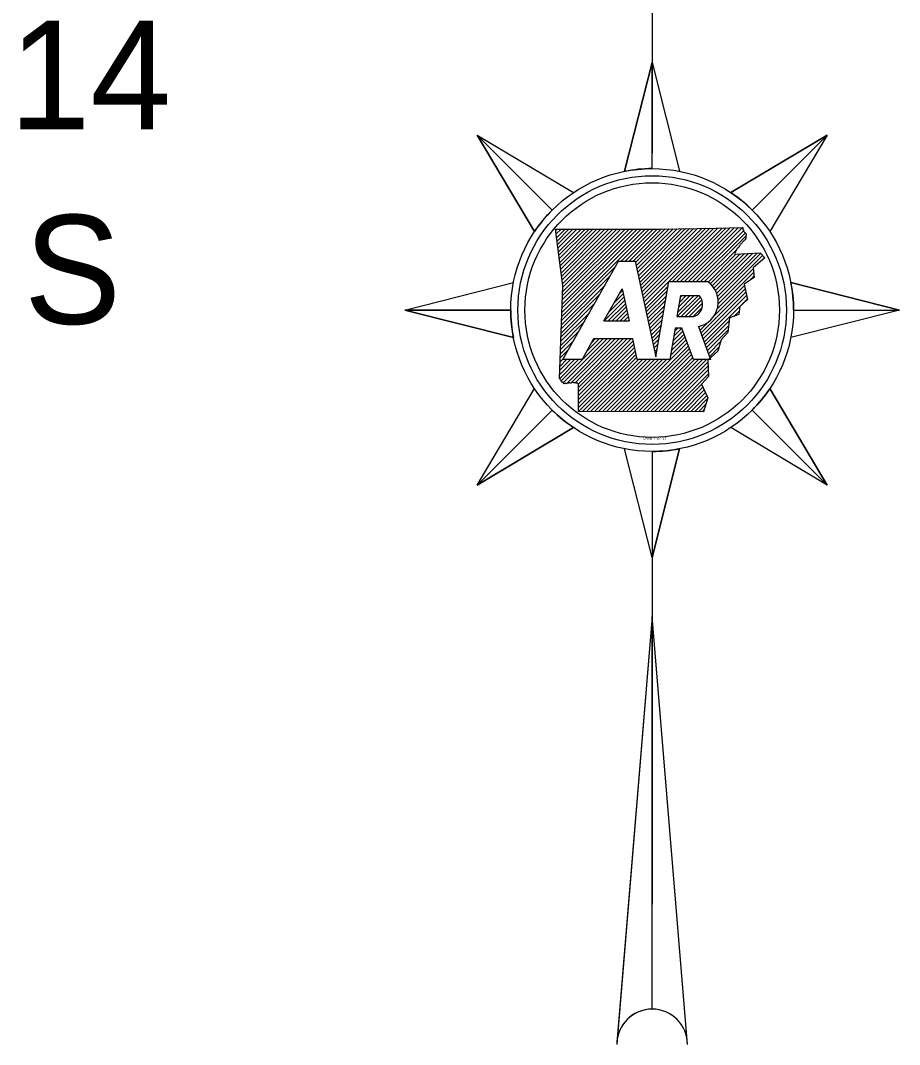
# Model space of a CAD drawing. Extents: x -492261 to -432772, y 1441225 to 1452922.
# Drawn here: x -459150.4 to -459001.2, y 1452002.2 to 1452175.9 of the extents above; entities that cross this region are included whole.
import ezdxf

# ---------------------------------------------------------------- set-up
doc = ezdxf.new("R2010")
doc.units = 0
for name, color, linetype in [('Default', 7, 'Continuous'), ('R_Draft', 7, 'Continuous'), ('R_Water Annot', 7, 'Continuous')]:
    doc.layers.add(name, color=color, linetype=linetype)

msp = doc.modelspace()

# ---------------------------------------------------------------- linework, layer by layer
at = {"layer": 'R_Draft'}
for p, q in [((-459043.18, 1452248.18), (-459043.18, 1452153.43)), ((-459043.18, 1452168.81), (-459047.86, 1452150.35)), ((-459043.18, 1452150.81), (-459043.18, 1452168.81)), ((-459072.88, 1452156.51), (-459060.15, 1452143.78)), ((-459060.15, 1452143.78), (-459072.88, 1452156.51)), ((-459072.88, 1452156.51), (-459063.13, 1452140.15)), ((-459013.49, 1452156.51), (-459029.84, 1452146.76)), ((-459026.21, 1452143.78), (-459013.49, 1452156.51)), ((-459026.21, 1452143.78), (-459013.49, 1452156.51)), ((-459058.34, 1452118.4), (-459048.87, 1452135.12)), ((-459048.87, 1452135.12), (-459046.06, 1452135.12)), ((-459051.38, 1452124.96), (-459048.28, 1452130.43)), ((-459040.35, 1452131.64), (-459033.77, 1452131.64)), ((-459001.18, 1452126.81), (-459019.64, 1452131.48)), ((-459038.3, 1452129.28), (-459035.21, 1452129.28)), ((-459085.18, 1452126.81), (-459067.18, 1452126.81)), ((-459067.18, 1452126.81), (-459085.18, 1452126.81)), ((-459085.18, 1452126.81), (-459066.72, 1452122.13)), ((-459019.18, 1452126.81), (-459001.18, 1452126.81)), ((-459019.18, 1452126.81), (-459001.18, 1452126.81)), ((-459051.38, 1452124.96), (-459047.11, 1452124.96)), ((-459038.92, 1452125.7), (-459036.1, 1452125.7)), ((-459038.13, 1452123.72), (-459039.27, 1452123.72)), ((-459036.16, 1452118.4), (-459038.13, 1452123.72)), ((-459035.34, 1452124), (-459033.27, 1452118.4)), ((-459053.11, 1452121.91), (-459055.09, 1452118.4)), ((-459046.45, 1452121.91), (-459053.11, 1452121.91)), ((-459055.09, 1452118.4), (-459058.34, 1452118.4)), ((-459040.19, 1452118.4), (-459045.7, 1452118.4)), ((-459033.27, 1452118.4), (-459036.16, 1452118.4)), ((-459013.49, 1452097.11), (-459023.23, 1452113.47)), ((-459072.88, 1452097.11), (-459060.15, 1452109.84)), ((-459060.15, 1452109.84), (-459072.88, 1452097.11)), ((-459026.21, 1452109.84), (-459013.49, 1452097.11)), ((-459026.21, 1452109.84), (-459013.49, 1452097.11)), ((-459072.88, 1452097.11), (-459056.53, 1452106.86)), ((-459043.19, 1452102.81), (-459043.18, 1452102.81)), ((-459043.18, 1452084.81), (-459038.51, 1452103.27)), ((-459043.18, 1452102.81), (-459043.18, 1452025.98)), ((-459043.18, 1452102.81), (-459043.18, 1452084.81)), ((-459043.18, 1452074.78), (-459049.1, 1452003.16)), ((-459043.18, 1452008.18), (-459043.18, 1452074.78))]:
    msp.add_line(p, q, dxfattribs=at)
for points in [[(-459047.86, 1452150.35), (-459043.18, 1452168.81), (-459038.51, 1452150.35)], [(-459063.13, 1452140.15), (-459072.88, 1452156.51), (-459056.53, 1452146.76)], [(-459029.84, 1452146.76), (-459013.49, 1452156.51), (-459023.23, 1452140.15)], [(-459059.57, 1452140.55), (-459050.2, 1452140.54), (-459041.99, 1452140.56), (-459032.29, 1452140.71), (-459027.8, 1452140.81)], [(-459058.89, 1452115.21), (-459058.37, 1452130.92), (-459059.57, 1452140.55)], [(-459024.85, 1452136.51), (-459024.04, 1452135.66), (-459026.06, 1452134), (-459025.85, 1452132.33), (-459027.58, 1452131.18), (-459026.99, 1452128.61), (-459028.32, 1452127.39), (-459028.44, 1452126.06), (-459030.07, 1452125.48), (-459030.32, 1452122.98), (-459031.49, 1452121.73), (-459032.05, 1452119.85), (-459033.75, 1452118.29), (-459033.62, 1452115.54), (-459034.78, 1452114.25), (-459033.72, 1452111.9), (-459034.45, 1452109.56)], [(-459029.19, 1452136.29), (-459024.79, 1452136.52)], [(-459046.06, 1452135.12), (-459042.58, 1452118.85), (-459040.35, 1452131.64)], [(-459066.72, 1452122.13), (-459085.18, 1452126.81), (-459066.72, 1452131.48)], [(-459048.28, 1452130.43), (-459047.11, 1452124.96)], [(-459019.64, 1452131.48), (-459001.18, 1452126.81), (-459019.64, 1452122.13)], [(-459038.92, 1452125.7), (-459038.3, 1452129.28)], [(-459039.27, 1452123.72), (-459040.19, 1452118.4)], [(-459045.7, 1452118.4), (-459046.45, 1452121.91)], [(-459056.53, 1452106.86), (-459072.88, 1452097.11), (-459063.13, 1452113.47)], [(-459034.45, 1452109.56), (-459055.68, 1452109.59), (-459055.69, 1452114.28)], [(-459023.23, 1452113.47), (-459013.49, 1452097.11), (-459029.84, 1452106.86)], [(-459038.51, 1452103.27), (-459043.18, 1452084.81), (-459047.86, 1452103.27)], [(-459037.18, 1452002.18), (-459043.18, 1452074.78), (-459049.18, 1452002.18)]]:
    msp.add_lwpolyline(points, dxfattribs=at)
for radius in [24, 21.6]:
    msp.add_circle((-459043.18, 1452126.81), radius, dxfattribs=at)
for centre, radius, start, end in [((-459043.18, 1452126.81), 24, 90, 101.2291), ((-459043.18, 1452126.81), 24, 45, 56.2291), ((-459043.18, 1452126.81), 24, 135, 146.2291), ((-459036.22, 1452128.16), 4.25, 281.8626, 54.8705), ((-459043.18, 1452126.81), 24, 0, 11.2291), ((-459036.78, 1452127.77), 2.17, 288.1268, 43.8902), ((-459043.18, 1452126.81), 24, 180, 191.2291), ((-459043.18, 1452126.81), 24, 315, 326.2291), ((-459043.18, 1452126.81), 24, 225, 236.2291), ((-459043.18, 1452126.81), 24, 270, 281.2291), ((-459043.18, 1452002.18), 6, 0, 180), ((-459043.18, 1452002.18), 6, 90, 170.5511)]:
    msp.add_arc(centre, radius, start, end, dxfattribs=at)
for points in [[(-459027.8, 1452140.81), (-459027.77, 1452140.56), (-459027.69, 1452140.43), (-459027.68, 1452140.18), (-459027.58, 1452140.08), (-459027.41, 1452139.97), (-459027.26, 1452139.81), (-459027.22, 1452139.61), (-459027.27, 1452139.41), (-459027.28, 1452139.18), (-459027.3, 1452138.98), (-459027.34, 1452138.8), (-459027.48, 1452138.66), (-459027.61, 1452138.55), (-459027.73, 1452138.43), (-459027.82, 1452138.31), (-459027.97, 1452138.17), (-459028.12, 1452138.02), (-459028.24, 1452137.89), (-459028.36, 1452137.73), (-459028.42, 1452137.55), (-459028.56, 1452137.43), (-459028.66, 1452137.31), (-459028.8, 1452137.15), (-459028.87, 1452137), (-459029, 1452136.82), (-459029.03, 1452136.64), (-459029.12, 1452136.5), (-459029.12, 1452136.48)], [(-459055.69, 1452114.28), (-459055.67, 1452114.26), (-459055.78, 1452114.34), (-459055.93, 1452114.41), (-459056.09, 1452114.43), (-459056.31, 1452114.46), (-459056.49, 1452114.47), (-459056.67, 1452114.59), (-459056.87, 1452114.47), (-459057.09, 1452114.37), (-459057.22, 1452114.48), (-459057.39, 1452114.41), (-459057.5, 1452114.44), (-459057.7, 1452114.3), (-459057.9, 1452114.36), (-459058.04, 1452114.32), (-459058.21, 1452114.32), (-459058.24, 1452114.52), (-459058.41, 1452114.55), (-459058.56, 1452114.63), (-459058.65, 1452114.83), (-459058.72, 1452114.99), (-459058.89, 1452115.21)]]:
    msp.add_spline(points, degree=3, dxfattribs=at)
at = {"layer": 'R_Water Annot'}
for p, q in [((-459046, 1452134.87), (-459040.29, 1452140.58)), ((-459045.88, 1452134.31), (-459039.6, 1452140.6)), ((-459045.76, 1452133.75), (-459038.91, 1452140.61)), ((-459045.64, 1452133.19), (-459038.22, 1452140.62)), ((-459045.52, 1452132.63), (-459037.53, 1452140.63)), ((-459045.41, 1452132.07), (-459036.84, 1452140.64)), ((-459045.29, 1452131.51), (-459036.15, 1452140.65)), ((-459045.17, 1452130.95), (-459035.46, 1452140.66)), ((-459045.05, 1452130.39), (-459034.77, 1452140.67)), ((-459044.93, 1452129.84), (-459034.08, 1452140.68)), ((-459044.81, 1452129.28), (-459033.39, 1452140.69)), ((-459044.69, 1452128.72), (-459032.7, 1452140.7)), ((-459044.57, 1452128.16), (-459032.01, 1452140.72)), ((-459044.45, 1452127.6), (-459031.32, 1452140.73)), ((-459039.73, 1452131.64), (-459030.62, 1452140.75)), ((-459039.05, 1452131.64), (-459029.93, 1452140.76)), ((-459038.37, 1452131.64), (-459029.23, 1452140.78)), ((-459037.7, 1452131.64), (-459028.54, 1452140.8)), ((-459037.02, 1452131.64), (-459027.84, 1452140.81)), ((-459059.54, 1452140.33), (-459059.33, 1452140.55)), ((-459059.47, 1452139.73), (-459058.65, 1452140.55)), ((-459059.39, 1452139.13), (-459057.97, 1452140.55)), ((-459059.32, 1452138.52), (-459057.3, 1452140.55)), ((-459059.24, 1452137.92), (-459056.62, 1452140.54)), ((-459059.17, 1452137.32), (-459055.94, 1452140.54)), ((-459059.09, 1452136.71), (-459055.26, 1452140.54)), ((-459059.02, 1452136.11), (-459054.58, 1452140.54)), ((-459058.94, 1452135.51), (-459053.9, 1452140.54)), ((-459058.87, 1452134.9), (-459053.23, 1452140.54)), ((-459058.79, 1452134.3), (-459052.55, 1452140.54)), ((-459058.72, 1452133.69), (-459051.87, 1452140.54)), ((-459058.64, 1452133.09), (-459051.19, 1452140.54)), ((-459058.57, 1452132.49), (-459050.51, 1452140.54)), ((-459058.54, 1452125.72), (-459043.71, 1452140.55)), ((-459058.52, 1452126.42), (-459044.39, 1452140.55)), ((-459058.5, 1452127.13), (-459045.07, 1452140.55)), ((-459058.49, 1452131.88), (-459049.83, 1452140.54)), ((-459058.47, 1452127.83), (-459045.75, 1452140.55)), ((-459058.45, 1452128.53), (-459046.43, 1452140.55)), ((-459058.43, 1452129.23), (-459047.11, 1452140.55)), ((-459058.42, 1452131.28), (-459049.15, 1452140.54)), ((-459058.4, 1452129.93), (-459047.79, 1452140.55)), ((-459058.38, 1452130.64), (-459048.47, 1452140.54)), ((-459048.46, 1452135.12), (-459043.03, 1452140.56)), ((-459047.78, 1452135.12), (-459042.35, 1452140.56)), ((-459047.11, 1452135.12), (-459041.67, 1452140.56)), ((-459046.43, 1452135.12), (-459040.98, 1452140.57)), ((-459036.34, 1452131.64), (-459027.69, 1452140.28)), ((-459035.66, 1452131.64), (-459027.36, 1452139.93)), ((-459034.98, 1452131.64), (-459027.27, 1452139.34)), ((-459034.3, 1452131.64), (-459028.82, 1452137.11)), ((-459033.68, 1452131.57), (-459028.96, 1452136.3)), ((-459033.31, 1452131.26), (-459028.24, 1452136.34)), ((-459032.98, 1452130.92), (-459027.53, 1452136.38)), ((-459032.69, 1452130.53), (-459026.81, 1452136.41)), ((-459032.44, 1452130.11), (-459026.09, 1452136.45)), ((-459032.23, 1452129.63), (-459025.38, 1452136.49)), ((-459032.07, 1452129.11), (-459024.73, 1452136.45)), ((-459031.98, 1452128.52), (-459024.42, 1452136.09)), ((-459024.72, 1452135.11), (-459024.1, 1452135.73)), ((-459058.57, 1452125.02), (-459049.41, 1452134.18)), ((-459031.98, 1452127.85), (-459026.04, 1452133.79)), ((-459058.59, 1452124.32), (-459050.29, 1452132.61)), ((-459032.12, 1452127.03), (-459025.96, 1452133.19)), ((-459026.72, 1452131.75), (-459025.88, 1452132.59)), ((-459058.61, 1452123.62), (-459051.18, 1452131.05)), ((-459044.33, 1452127.04), (-459040.48, 1452130.89)), ((-459034.92, 1452122.87), (-459027.4, 1452130.39)), ((-459032.71, 1452125.76), (-459027.52, 1452130.95)), ((-459058.64, 1452122.91), (-459052.07, 1452129.48)), ((-459051.34, 1452124.96), (-459047.85, 1452128.45)), ((-459050.53, 1452126.45), (-459047.97, 1452129.01)), ((-459049.65, 1452128.02), (-459048.09, 1452129.57)), ((-459048.76, 1452129.58), (-459048.21, 1452130.13)), ((-459044.21, 1452126.48), (-459040.62, 1452130.07)), ((-459044.09, 1452125.92), (-459040.76, 1452129.25)), ((-459043.97, 1452125.36), (-459040.91, 1452128.43)), ((-459038.92, 1452125.7), (-459035.34, 1452129.28)), ((-459038.78, 1452126.52), (-459036.02, 1452129.28)), ((-459038.63, 1452127.34), (-459036.7, 1452129.28)), ((-459038.49, 1452128.17), (-459037.38, 1452129.28)), ((-459038.35, 1452128.99), (-459038.06, 1452129.28)), ((-459038.24, 1452125.7), (-459034.97, 1452128.97)), ((-459037.56, 1452125.7), (-459034.74, 1452128.52)), ((-459034.74, 1452122.37), (-459027.27, 1452129.84)), ((-459034.56, 1452121.88), (-459027.14, 1452129.29)), ((-459034.37, 1452121.38), (-459027.02, 1452128.74)), ((-459058.66, 1452122.21), (-459052.95, 1452127.92)), ((-459050.66, 1452124.96), (-459047.73, 1452127.89)), ((-459049.99, 1452124.96), (-459047.62, 1452127.33)), ((-459049.31, 1452124.96), (-459047.5, 1452126.78)), ((-459043.85, 1452124.8), (-459041.05, 1452127.6)), ((-459043.73, 1452124.24), (-459041.19, 1452126.78)), ((-459036.88, 1452125.7), (-459034.61, 1452127.97)), ((-459036.2, 1452125.7), (-459034.67, 1452127.24)), ((-459029.34, 1452125.74), (-459028.38, 1452126.69)), ((-459058.68, 1452121.51), (-459053.84, 1452126.35)), ((-459048.63, 1452124.96), (-459047.38, 1452126.22)), ((-459047.95, 1452124.96), (-459047.26, 1452125.66)), ((-459047.27, 1452124.96), (-459047.14, 1452125.1)), ((-459043.61, 1452123.68), (-459041.34, 1452125.96)), ((-459043.49, 1452123.13), (-459041.48, 1452125.14)), ((-459034.19, 1452120.89), (-459030.12, 1452124.96)), ((-459058.73, 1452120.11), (-459055.61, 1452123.22)), ((-459058.71, 1452120.81), (-459054.72, 1452124.79)), ((-459043.37, 1452122.57), (-459041.62, 1452124.31)), ((-459043.25, 1452122.01), (-459041.77, 1452123.49)), ((-459039.65, 1452121.54), (-459037.95, 1452123.24)), ((-459039.5, 1452122.36), (-459038.15, 1452123.72)), ((-459039.36, 1452123.18), (-459038.82, 1452123.72)), ((-459035.29, 1452123.86), (-459035.08, 1452124.07)), ((-459035.11, 1452123.36), (-459033.81, 1452124.66)), ((-459034.01, 1452120.39), (-459030.19, 1452124.2)), ((-459033.82, 1452119.89), (-459030.27, 1452123.45)), ((-459058.75, 1452119.4), (-459056.5, 1452121.66)), ((-459058.63, 1452114.78), (-459051.49, 1452121.91)), ((-459058.23, 1452114.5), (-459050.82, 1452121.91)), ((-459057.74, 1452114.31), (-459050.14, 1452121.91)), ((-459056.93, 1452114.44), (-459049.46, 1452121.91)), ((-459056.24, 1452114.45), (-459048.78, 1452121.91)), ((-459055.71, 1452114.3), (-459048.1, 1452121.91)), ((-459055.69, 1452112.97), (-459046.74, 1452121.91)), ((-459055.69, 1452113.64), (-459047.42, 1452121.91)), ((-459055.68, 1452112.29), (-459046.39, 1452121.59)), ((-459054.32, 1452119.76), (-459052.17, 1452121.91)), ((-459053.44, 1452121.33), (-459052.85, 1452121.91)), ((-459043.13, 1452121.45), (-459041.91, 1452122.67)), ((-459043.01, 1452120.89), (-459042.05, 1452121.85)), ((-459040.07, 1452119.07), (-459037.4, 1452121.75)), ((-459039.93, 1452119.9), (-459037.58, 1452122.25)), ((-459039.79, 1452120.72), (-459037.76, 1452122.74)), ((-459033.64, 1452119.4), (-459031.56, 1452121.48)), ((-459058.78, 1452118.7), (-459057.38, 1452120.09)), ((-459055.68, 1452111.61), (-459046.27, 1452121.03)), ((-459055.68, 1452110.93), (-459046.15, 1452120.47)), ((-459055.68, 1452110.26), (-459046.03, 1452119.91)), ((-459048.89, 1452109.58), (-459037.22, 1452121.25)), ((-459048.21, 1452109.58), (-459037.03, 1452120.76)), ((-459047.54, 1452109.58), (-459036.85, 1452120.26)), ((-459046.86, 1452109.58), (-459036.67, 1452119.77)), ((-459042.89, 1452120.33), (-459042.2, 1452121.03)), ((-459042.77, 1452119.77), (-459042.34, 1452120.2)), ((-459033.46, 1452118.9), (-459031.85, 1452120.51)), ((-459058.88, 1452115.2), (-459055.68, 1452118.4)), ((-459058.87, 1452115.89), (-459056.36, 1452118.4)), ((-459058.85, 1452116.59), (-459057.04, 1452118.4)), ((-459058.82, 1452117.3), (-459057.72, 1452118.4)), ((-459058.8, 1452118), (-459058.27, 1452118.53)), ((-459055.67, 1452109.59), (-459045.91, 1452119.35)), ((-459054.99, 1452109.59), (-459045.79, 1452118.79)), ((-459054.31, 1452109.59), (-459045.5, 1452118.4)), ((-459053.63, 1452109.59), (-459044.82, 1452118.4)), ((-459052.96, 1452109.59), (-459044.14, 1452118.4)), ((-459052.28, 1452109.58), (-459043.46, 1452118.4)), ((-459051.6, 1452109.58), (-459042.78, 1452118.4)), ((-459050.92, 1452109.58), (-459042.11, 1452118.4)), ((-459050.25, 1452109.58), (-459041.43, 1452118.4)), ((-459049.57, 1452109.58), (-459040.75, 1452118.4)), ((-459046.18, 1452109.57), (-459036.48, 1452119.27)), ((-459045.5, 1452109.57), (-459036.3, 1452118.78)), ((-459044.82, 1452109.57), (-459036, 1452118.4)), ((-459044.15, 1452109.57), (-459035.32, 1452118.4)), ((-459043.47, 1452109.57), (-459034.64, 1452118.4)), ((-459042.79, 1452109.57), (-459033.96, 1452118.4)), ((-459042.65, 1452119.21), (-459042.48, 1452119.38)), ((-459042.11, 1452109.57), (-459033.73, 1452117.95)), ((-459041.44, 1452109.57), (-459033.7, 1452117.3)), ((-459040.76, 1452109.57), (-459033.67, 1452116.65)), ((-459040.08, 1452109.56), (-459033.64, 1452116)), ((-459039.4, 1452109.56), (-459034.76, 1452114.21)), ((-459038.73, 1452109.56), (-459034.55, 1452113.74)), ((-459038.05, 1452109.56), (-459034.34, 1452113.27)), ((-459037.37, 1452109.56), (-459034.13, 1452112.8)), ((-459036.69, 1452109.56), (-459033.92, 1452112.33)), ((-459036.01, 1452109.56), (-459033.74, 1452111.83)), ((-459035.34, 1452109.56), (-459034.05, 1452110.84)), ((-459034.66, 1452109.56), (-459034.36, 1452109.86))]:
    msp.add_line(p, q, dxfattribs=at)
msp.add_circle((-459043.18, 1452126.81), 22.8, dxfattribs=at)

# ---------------------------------------------------------------- texts
at = {"layer": 'Default'}
for s, p in [('14', (-459152.3, 1452157.46)), ('S', (-459149.82, 1452124.46))]:
    msp.add_text(s, height=18.48, dxfattribs=at).set_placement(p)
at = {"layer": 'R_Draft'}
msp.add_text('DWB 7-27-17', height=0.4667, dxfattribs=at).set_placement((-459044.65, 1452104.81))

doc.saveas('drawing.dxf')
